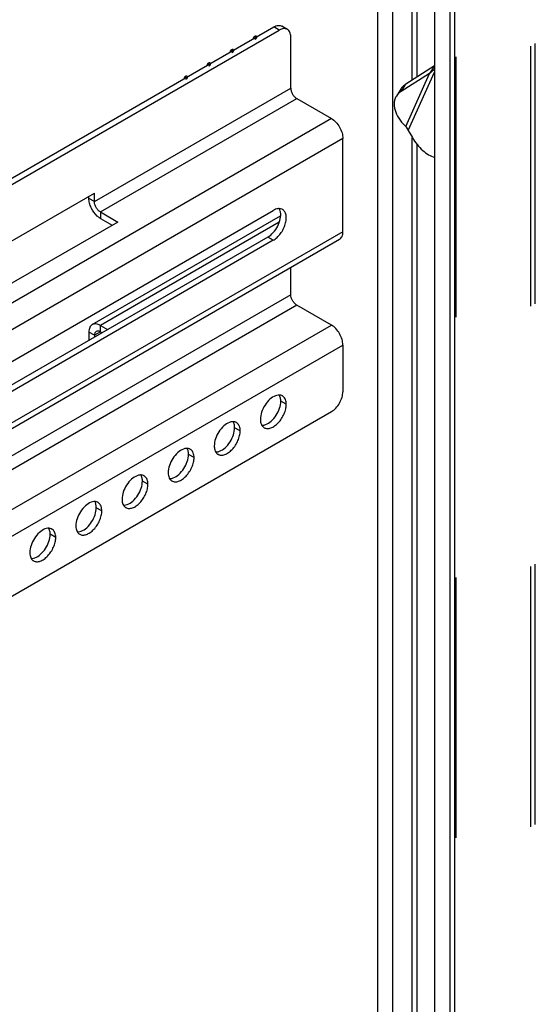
# Model space of a CAD drawing. Header units: inches. Extents: x 6 to 353, y 6 to 228.
# Tile 258 of 372: x 328.8 to 332.75, y 178.15 to 185.7. Entities that reach past the tile are written whole.
import ezdxf

# ---------------------------------------------------------------- set-up
doc = ezdxf.new("R2010")
doc.units = ezdxf.units.IN
doc.header["$LTSCALE"] = 19.946667
doc.header["$MEASUREMENT"] = 0
doc.linetypes.add('HIDDEN', pattern=[0.2, 0.1, -0.1])
doc.layers.get('0').update_dxf_attribs({"linetype": 'CONTINUOUS'})
doc.layers.add('03_ALL_AXES', color=7, linetype='CONTINUOUS')
doc.layers.add('DEFAULT_2', color=7, linetype='HIDDEN')

msp = doc.modelspace()

# ---------------------------------------------------------------- linework, layer by layer
at = {"color": 7, "linetype": 'Continuous'}
for p, q in [((331.5448, 162.6756), (331.5448, 194.0375)), ((331.6608, 162.9861), (331.6608, 193.9705)), ((331.8083, 185.2382), (331.8083, 193.8854)), ((331.8461, 185.2621), (331.8461, 193.8636)), ((331.9798, 193.7864), (331.9798, 144.136)), ((332.0983, 143.5273), (332.0983, 193.6067)), ((332.1361, 143.4747), (332.1361, 193.5875)), ((319.4689, 179.1331), (330.7465, 185.6442)), ((330.7889, 185.6197), (330.7465, 185.6442)), ((330.8514, 185.6259), (330.809, 185.6504)), ((319.4689, 179.0841), (330.7889, 185.6197)), ((330.8773, 185.1751), (330.8773, 185.5687)), ((331.978, 185.3453), (331.7586, 185.2069)), ((331.978, 185.3453), (331.9417, 185.2876)), ((331.9417, 185.2876), (331.7224, 185.1492)), ((331.7586, 184.8827), (331.9417, 185.2876)), ((331.7778, 184.852), (331.9798, 185.2985)), ((331.9736, 185.3163), (331.9417, 185.2876)), ((329.3719, 184.306), (330.8773, 185.1751)), ((331.723, 185.1718), (331.6868, 185.1141)), ((331.7224, 185.1492), (331.7586, 185.2069)), ((329.4179, 184.2264), (330.9233, 185.0955)), ((330.9233, 185.0955), (331.1885, 184.9424)), ((331.1885, 184.9424), (319.4689, 178.1762)), ((331.7522, 184.8888), (331.7586, 184.8827)), ((331.7778, 184.852), (331.8098, 184.7965)), ((331.8083, 160.1065), (331.8083, 184.7965)), ((331.2768, 184.7893), (319.4689, 177.9721)), ((331.2768, 184.0749), (331.2768, 184.7893)), ((331.8461, 160.0538), (331.8461, 184.7443)), ((328.488, 183.861), (329.3719, 184.3713)), ((329.3295, 184.3305), (329.3295, 184.3468)), ((329.3719, 184.306), (329.3719, 184.3713)), ((329.3719, 184.306), (329.3295, 184.3305)), ((328.4562, 182.9184), (330.7433, 184.2388)), ((329.3554, 183.363), (330.7987, 184.1963)), ((329.4179, 184.2264), (329.4179, 184.1774)), ((329.4179, 184.2264), (329.551, 184.1495)), ((329.551, 184.1495), (328.6671, 183.6392)), ((329.4179, 184.1774), (329.5085, 184.125)), ((330.7889, 184.1484), (329.4179, 183.3568)), ((331.2768, 184.0749), (319.4689, 177.2576)), ((319.4689, 177.2154), (331.251, 184.0177)), ((330.7009, 184.0339), (328.4138, 182.7134)), ((330.7433, 184.0094), (328.4562, 182.6889)), ((330.8773, 183.5927), (330.8773, 183.802)), ((330.8773, 183.5927), (319.4689, 177.0061)), ((330.9233, 183.5131), (319.4689, 176.9)), ((331.1885, 183.36), (330.9233, 183.5131)), ((319.4689, 176.5938), (331.1885, 183.36)), ((329.3295, 183.3058), (329.3295, 183.2421)), ((329.3719, 183.2813), (329.3295, 183.3058)), ((329.4179, 183.3078), (329.3719, 183.2813)), ((329.4179, 183.3078), (329.4179, 183.3568)), ((329.4179, 183.3568), (329.473, 183.325)), ((329.4179, 183.3078), (329.4306, 183.3005)), ((329.3719, 183.2813), (329.3719, 183.2666)), ((319.4689, 176.3897), (331.2768, 183.207)), ((331.2768, 183.207), (331.2768, 182.8493)), ((319.4689, 175.93), (331.1885, 182.6962))]:
    msp.add_line(p, q, dxfattribs=at)
msp.add_arc((331.651, 184.7941), 0.1394, 24.54389, 39.49393, dxfattribs=at)
for points, knots in [([(330.7465, 185.6442), (330.752, 185.6474), (330.7629, 185.6526), (330.7797, 185.6566), (330.7954, 185.6562), (330.8049, 185.6528), (330.809, 185.6504)], [0, 0, 0, 0, 0.289798, 0.549047, 0.782227, 1, 1, 1, 1]), ([(330.8514, 185.6259), (330.8473, 185.6283), (330.8378, 185.6317), (330.8221, 185.6321), (330.8053, 185.6281), (330.7944, 185.6229), (330.7889, 185.6197)], [0, 0, 0, 0, 0.217773, 0.450953, 0.710202, 1, 1, 1, 1]), ([(330.8773, 185.5687), (330.8773, 185.575), (330.8764, 185.5871), (330.8715, 185.6036), (330.8633, 185.617), (330.8556, 185.6235), (330.8514, 185.6259)], [0, 0, 0, 0, 0.2898, 0.549049, 0.782228, 1, 1, 1, 1]), ([(330.5917, 185.5548), (330.5917, 185.5552), (330.5917, 185.5559), (330.5918, 185.5568), (330.5918, 185.5575), (330.592, 185.5582), (330.5922, 185.5589), (330.5924, 185.5596), (330.5925, 185.5603), (330.5928, 185.561), (330.593, 185.5617), (330.5933, 185.5624), (330.5935, 185.5631), (330.5939, 185.5638), (330.5943, 185.5645), (330.5946, 185.5652), (330.5949, 185.566), (330.5954, 185.5666), (330.5958, 185.5673), (330.5963, 185.5679), (330.5967, 185.5686), (330.5972, 185.5691), (330.5976, 185.5697), (330.5981, 185.5703), (330.5986, 185.5709), (330.5992, 185.5714), (330.5997, 185.5719), (330.6002, 185.5724), (330.6007, 185.5729), (330.6013, 185.5732), (330.602, 185.5738), (330.6026, 185.5741), (330.603, 185.5744)], [0, 0, 0, 0, 0.0625, 0.09375, 0.125, 0.15625, 0.1875, 0.21875, 0.25, 0.28125, 0.3125, 0.34375, 0.375, 0.40625, 0.4375, 0.46875, 0.5, 0.53125, 0.5625, 0.59375, 0.625, 0.65625, 0.6875, 0.71875, 0.75, 0.78125, 0.8125, 0.84375, 0.875, 0.90625, 0.9375, 1, 1, 1, 1]), ([(330.603, 185.5744), (330.6033, 185.5746), (330.6039, 185.5748), (330.6046, 185.5752), (330.6052, 185.5755), (330.6057, 185.5755), (330.6062, 185.5757), (330.6067, 185.5758), (330.607, 185.5758), (330.6073, 185.5759), (330.6075, 185.5759), (330.6078, 185.5759), (330.6083, 185.5759), (330.6087, 185.5759), (330.609, 185.5758), (330.6092, 185.5759), (330.6094, 185.5757), (330.6097, 185.5756), (330.6101, 185.5755), (330.6105, 185.5754), (330.6107, 185.5753), (330.611, 185.5752), (330.6111, 185.575), (330.6114, 185.5749), (330.6117, 185.5746), (330.612, 185.5744), (330.6122, 185.5742), (330.6124, 185.574), (330.6125, 185.5738), (330.6127, 185.5736), (330.6129, 185.5732), (330.6131, 185.5729), (330.6133, 185.5726), (330.6134, 185.5724), (330.6135, 185.5721), (330.6136, 185.5718), (330.6137, 185.5714), (330.6139, 185.5709), (330.614, 185.5706), (330.6141, 185.5703), (330.6141, 185.57), (330.6141, 185.5696), (330.6142, 185.5689), (330.6142, 185.5683), (330.6143, 185.5679)], [0, 0, 0, 0, 0.0625, 0.09375, 0.125, 0.15625, 0.1875, 0.21875, 0.234375, 0.25, 0.265625, 0.28125, 0.3125, 0.34375, 0.359375, 0.375, 0.390625, 0.40625, 0.4375, 0.46875, 0.484375, 0.5, 0.515625, 0.53125, 0.5625, 0.59375, 0.609375, 0.625, 0.640625, 0.65625, 0.6875, 0.71875, 0.734375, 0.75, 0.765625, 0.78125, 0.8125, 0.84375, 0.859375, 0.875, 0.890625, 0.90625, 0.9375, 1, 1, 1, 1]), ([(330.6143, 185.5679), (330.6142, 185.5674), (330.6142, 185.5668), (330.6141, 185.5659), (330.6141, 185.5652), (330.6139, 185.5645), (330.6138, 185.5638), (330.6136, 185.5631), (330.6135, 185.5624), (330.6132, 185.5617), (330.6129, 185.561), (330.6126, 185.5603), (330.6124, 185.5595), (330.612, 185.5588), (330.6117, 185.5581), (330.6113, 185.5574), (330.611, 185.5567), (330.6105, 185.5561), (330.6101, 185.5554), (330.6097, 185.5548), (330.6093, 185.5541), (330.6088, 185.5535), (330.6083, 185.5529), (330.6078, 185.5524), (330.6073, 185.5518), (330.6068, 185.5513), (330.6063, 185.5508), (330.6057, 185.5503), (330.6052, 185.5498), (330.6046, 185.5494), (330.6039, 185.5489), (330.6033, 185.5485), (330.603, 185.5483)], [0, 0, 0, 0, 0.0625, 0.09375, 0.125, 0.15625, 0.1875, 0.21875, 0.25, 0.28125, 0.3125, 0.34375, 0.375, 0.40625, 0.4375, 0.46875, 0.5, 0.53125, 0.5625, 0.59375, 0.625, 0.65625, 0.6875, 0.71875, 0.75, 0.78125, 0.8125, 0.84375, 0.875, 0.90625, 0.9375, 1, 1, 1, 1]), ([(330.4262, 185.4723), (330.4266, 185.4725), (330.4271, 185.4728), (330.4278, 185.4731), (330.4284, 185.4734), (330.4289, 185.4735), (330.4294, 185.4736), (330.4299, 185.4737), (330.4302, 185.4738), (330.4305, 185.4739), (330.4307, 185.4738), (330.4311, 185.4738), (330.4315, 185.4738), (330.4319, 185.4738), (330.4322, 185.4738), (330.4325, 185.4738), (330.4327, 185.4737), (330.433, 185.4736), (330.4333, 185.4734), (330.4337, 185.4733), (330.434, 185.4732), (330.4342, 185.4732), (330.4344, 185.473), (330.4346, 185.4728), (330.4349, 185.4725), (330.4352, 185.4723), (330.4354, 185.4721), (330.4356, 185.472), (330.4357, 185.4718), (330.4359, 185.4715), (330.4361, 185.4711), (330.4363, 185.4708), (330.4365, 185.4705), (330.4367, 185.4703), (330.4367, 185.4701), (330.4368, 185.4697), (330.437, 185.4693), (330.4371, 185.4689), (330.4372, 185.4685), (330.4373, 185.4683), (330.4373, 185.468), (330.4374, 185.4675), (330.4374, 185.4668), (330.4375, 185.4662), (330.4375, 185.4658)], [0, 0, 0, 0, 0.0625, 0.09375, 0.125, 0.15625, 0.1875, 0.21875, 0.234375, 0.25, 0.265625, 0.28125, 0.3125, 0.34375, 0.359375, 0.375, 0.390625, 0.40625, 0.4375, 0.46875, 0.484375, 0.5, 0.515625, 0.53125, 0.5625, 0.59375, 0.609375, 0.625, 0.640625, 0.65625, 0.6875, 0.71875, 0.734375, 0.75, 0.765625, 0.78125, 0.8125, 0.84375, 0.859375, 0.875, 0.890625, 0.90625, 0.9375, 1, 1, 1, 1]), ([(330.4149, 185.4527), (330.4149, 185.4532), (330.415, 185.4539), (330.415, 185.4547), (330.4151, 185.4554), (330.4153, 185.4561), (330.4154, 185.4568), (330.4156, 185.4575), (330.4157, 185.4582), (330.416, 185.4589), (330.4162, 185.4596), (330.4165, 185.4604), (330.4167, 185.4611), (330.4171, 185.4618), (330.4175, 185.4625), (330.4178, 185.4632), (330.4182, 185.4639), (330.4186, 185.4645), (330.419, 185.4652), (330.4195, 185.4658), (330.4199, 185.4665), (330.4204, 185.4671), (330.4209, 185.4677), (330.4214, 185.4682), (330.4218, 185.4689), (330.4224, 185.4693), (330.4229, 185.4698), (330.4234, 185.4703), (330.4239, 185.4708), (330.4245, 185.4712), (330.4253, 185.4717), (330.4258, 185.4721), (330.4262, 185.4723)], [0, 0, 0, 0, 0.0625, 0.09375, 0.125, 0.15625, 0.1875, 0.21875, 0.25, 0.28125, 0.3125, 0.34375, 0.375, 0.40625, 0.4375, 0.46875, 0.5, 0.53125, 0.5625, 0.59375, 0.625, 0.65625, 0.6875, 0.71875, 0.75, 0.78125, 0.8125, 0.84375, 0.875, 0.90625, 0.9375, 1, 1, 1, 1]), ([(330.4375, 185.4658), (330.4375, 185.4654), (330.4374, 185.4647), (330.4373, 185.4638), (330.4373, 185.4632), (330.4371, 185.4624), (330.437, 185.4617), (330.4368, 185.461), (330.4367, 185.4603), (330.4364, 185.4596), (330.4361, 185.4589), (330.4359, 185.4582), (330.4356, 185.4575), (330.4353, 185.4568), (330.4349, 185.4561), (330.4345, 185.4554), (330.4342, 185.4546), (330.4338, 185.454), (330.4333, 185.4534), (330.4329, 185.4527), (330.4325, 185.452), (330.432, 185.4515), (330.4315, 185.4509), (330.431, 185.4503), (330.4306, 185.4497), (330.43, 185.4492), (330.4295, 185.4487), (330.429, 185.4483), (330.4284, 185.4477), (330.4279, 185.4474), (330.4271, 185.4469), (330.4266, 185.4465), (330.4262, 185.4462)], [0, 0, 0, 0, 0.0625, 0.09375, 0.125, 0.15625, 0.1875, 0.21875, 0.25, 0.28125, 0.3125, 0.34375, 0.375, 0.40625, 0.4375, 0.46875, 0.5, 0.53125, 0.5625, 0.59375, 0.625, 0.65625, 0.6875, 0.71875, 0.75, 0.78125, 0.8125, 0.84375, 0.875, 0.90625, 0.9375, 1, 1, 1, 1]), ([(330.2381, 185.3507), (330.2381, 185.3511), (330.2382, 185.3518), (330.2383, 185.3527), (330.2383, 185.3533), (330.2385, 185.354), (330.2386, 185.3547), (330.2388, 185.3555), (330.2389, 185.3562), (330.2392, 185.3569), (330.2395, 185.3576), (330.2397, 185.3583), (330.24, 185.359), (330.2404, 185.3597), (330.2407, 185.3604), (330.2411, 185.3611), (330.2414, 185.3619), (330.2418, 185.3625), (330.2423, 185.3631), (330.2427, 185.3638), (330.2431, 185.3645), (330.2436, 185.365), (330.2441, 185.3656), (330.2446, 185.3662), (330.2451, 185.3668), (330.2456, 185.3672), (330.2461, 185.3678), (330.2467, 185.3682), (330.2472, 185.3688), (330.2477, 185.3691), (330.2485, 185.3696), (330.249, 185.37), (330.2494, 185.3703)], [0, 0, 0, 0, 0.0625, 0.09375, 0.125, 0.15625, 0.1875, 0.21875, 0.25, 0.28125, 0.3125, 0.34375, 0.375, 0.40625, 0.4375, 0.46875, 0.5, 0.53125, 0.5625, 0.59375, 0.625, 0.65625, 0.6875, 0.71875, 0.75, 0.78125, 0.8125, 0.84375, 0.875, 0.90625, 0.9375, 1, 1, 1, 1]), ([(330.2494, 185.3703), (330.2498, 185.3704), (330.2503, 185.3707), (330.2511, 185.371), (330.2516, 185.3713), (330.2521, 185.3714), (330.2527, 185.3715), (330.2531, 185.3716), (330.2535, 185.3717), (330.2537, 185.3718), (330.254, 185.3718), (330.2543, 185.3718), (330.2547, 185.3717), (330.2551, 185.3717), (330.2554, 185.3717), (330.2557, 185.3717), (330.2559, 185.3716), (330.2562, 185.3715), (330.2565, 185.3714), (330.2569, 185.3713), (330.2572, 185.3711), (330.2574, 185.3711), (330.2576, 185.3709), (330.2578, 185.3707), (330.2581, 185.3705), (330.2584, 185.3703), (330.2586, 185.3701), (330.2588, 185.3699), (330.2589, 185.3697), (330.2591, 185.3694), (330.2593, 185.3691), (330.2596, 185.3687), (330.2597, 185.3685), (330.2599, 185.3683), (330.2599, 185.368), (330.2601, 185.3677), (330.2602, 185.3672), (330.2603, 185.3668), (330.2604, 185.3665), (330.2605, 185.3662), (330.2605, 185.3659), (330.2606, 185.3655), (330.2606, 185.3648), (330.2607, 185.3642), (330.2607, 185.3637)], [0, 0, 0, 0, 0.0625, 0.09375, 0.125, 0.15625, 0.1875, 0.21875, 0.234375, 0.25, 0.265625, 0.28125, 0.3125, 0.34375, 0.359375, 0.375, 0.390625, 0.40625, 0.4375, 0.46875, 0.484375, 0.5, 0.515625, 0.53125, 0.5625, 0.59375, 0.609375, 0.625, 0.640625, 0.65625, 0.6875, 0.71875, 0.734375, 0.75, 0.765625, 0.78125, 0.8125, 0.84375, 0.859375, 0.875, 0.890625, 0.90625, 0.9375, 1, 1, 1, 1]), ([(330.2607, 185.3637), (330.2607, 185.3633), (330.2606, 185.3626), (330.2606, 185.3617), (330.2605, 185.3611), (330.2603, 185.3604), (330.2602, 185.3597), (330.26, 185.359), (330.2599, 185.3583), (330.2596, 185.3576), (330.2594, 185.3569), (330.2591, 185.3561), (330.2589, 185.3554), (330.2585, 185.3547), (330.2581, 185.354), (330.2578, 185.3533), (330.2574, 185.3526), (330.257, 185.3519), (330.2566, 185.3513), (330.2561, 185.3506), (330.2557, 185.35), (330.2552, 185.3494), (330.2547, 185.3488), (330.2542, 185.3483), (330.2538, 185.3476), (330.2532, 185.3472), (330.2527, 185.3467), (330.2522, 185.3462), (330.2517, 185.3457), (330.2511, 185.3453), (330.2503, 185.3448), (330.2498, 185.3444), (330.2494, 185.3442)], [0, 0, 0, 0, 0.0625, 0.09375, 0.125, 0.15625, 0.1875, 0.21875, 0.25, 0.28125, 0.3125, 0.34375, 0.375, 0.40625, 0.4375, 0.46875, 0.5, 0.53125, 0.5625, 0.59375, 0.625, 0.65625, 0.6875, 0.71875, 0.75, 0.78125, 0.8125, 0.84375, 0.875, 0.90625, 0.9375, 1, 1, 1, 1]), ([(330.0613, 185.2486), (330.0614, 185.2491), (330.0614, 185.2497), (330.0615, 185.2506), (330.0615, 185.2513), (330.0617, 185.252), (330.0619, 185.2527), (330.062, 185.2534), (330.0622, 185.2541), (330.0624, 185.2548), (330.0627, 185.2555), (330.063, 185.2562), (330.0632, 185.2569), (330.0636, 185.2576), (330.0639, 185.2584), (330.0643, 185.2591), (330.0646, 185.2598), (330.0651, 185.2604), (330.0655, 185.2611), (330.0659, 185.2617), (330.0663, 185.2624), (330.0668, 185.263), (330.0673, 185.2635), (330.0678, 185.2641), (330.0683, 185.2647), (330.0688, 185.2652), (330.0693, 185.2657), (330.0699, 185.2662), (330.0704, 185.2667), (330.071, 185.267), (330.0717, 185.2676), (330.0723, 185.268), (330.0726, 185.2682)], [0, 0, 0, 0, 0.0625, 0.09375, 0.125, 0.15625, 0.1875, 0.21875, 0.25, 0.28125, 0.3125, 0.34375, 0.375, 0.40625, 0.4375, 0.46875, 0.5, 0.53125, 0.5625, 0.59375, 0.625, 0.65625, 0.6875, 0.71875, 0.75, 0.78125, 0.8125, 0.84375, 0.875, 0.90625, 0.9375, 1, 1, 1, 1]), ([(330.0726, 185.2682), (330.073, 185.2684), (330.0736, 185.2686), (330.0743, 185.269), (330.0748, 185.2693), (330.0754, 185.2693), (330.0759, 185.2695), (330.0763, 185.2696), (330.0767, 185.2697), (330.077, 185.2697), (330.0772, 185.2697), (330.0775, 185.2697), (330.0779, 185.2697), (330.0783, 185.2697), (330.0787, 185.2697), (330.0789, 185.2697), (330.0791, 185.2696), (330.0794, 185.2695), (330.0798, 185.2693), (330.0801, 185.2692), (330.0804, 185.2691), (330.0807, 185.269), (330.0808, 185.2689), (330.0811, 185.2687), (330.0813, 185.2684), (330.0816, 185.2682), (330.0819, 185.268), (330.0821, 185.2679), (330.0822, 185.2676), (330.0823, 185.2674), (330.0826, 185.267), (330.0828, 185.2667), (330.083, 185.2664), (330.0831, 185.2662), (330.0832, 185.2659), (330.0833, 185.2656), (330.0834, 185.2652), (330.0835, 185.2647), (330.0836, 185.2644), (330.0837, 185.2642), (330.0838, 185.2638), (330.0838, 185.2634), (330.0839, 185.2627), (330.0839, 185.2621), (330.084, 185.2617)], [0, 0, 0, 0, 0.0625, 0.09375, 0.125, 0.15625, 0.1875, 0.21875, 0.234375, 0.25, 0.265625, 0.28125, 0.3125, 0.34375, 0.359375, 0.375, 0.390625, 0.40625, 0.4375, 0.46875, 0.484375, 0.5, 0.515625, 0.53125, 0.5625, 0.59375, 0.609375, 0.625, 0.640625, 0.65625, 0.6875, 0.71875, 0.734375, 0.75, 0.765625, 0.78125, 0.8125, 0.84375, 0.859375, 0.875, 0.890625, 0.90625, 0.9375, 1, 1, 1, 1]), ([(330.084, 185.2617), (330.0839, 185.2612), (330.0839, 185.2606), (330.0838, 185.2597), (330.0838, 185.259), (330.0836, 185.2583), (330.0834, 185.2576), (330.0833, 185.2569), (330.0831, 185.2562), (330.0828, 185.2555), (330.0826, 185.2548), (330.0823, 185.2541), (330.0821, 185.2534), (330.0817, 185.2527), (330.0814, 185.2519), (330.081, 185.2512), (330.0807, 185.2505), (330.0802, 185.2499), (330.0798, 185.2492), (330.0794, 185.2486), (330.079, 185.2479), (330.0784, 185.2474), (330.078, 185.2468), (330.0775, 185.2462), (330.077, 185.2456), (330.0765, 185.2451), (330.0759, 185.2446), (330.0754, 185.2441), (330.0749, 185.2436), (330.0743, 185.2433), (330.0736, 185.2427), (330.073, 185.2423), (330.0726, 185.2421)], [0, 0, 0, 0, 0.0625, 0.09375, 0.125, 0.15625, 0.1875, 0.21875, 0.25, 0.28125, 0.3125, 0.34375, 0.375, 0.40625, 0.4375, 0.46875, 0.5, 0.53125, 0.5625, 0.59375, 0.625, 0.65625, 0.6875, 0.71875, 0.75, 0.78125, 0.8125, 0.84375, 0.875, 0.90625, 0.9375, 1, 1, 1, 1]), ([(330.8773, 185.1751), (330.8773, 185.1676), (330.8802, 185.1517), (330.89, 185.1294), (330.9044, 185.1097), (330.9168, 185.0993), (330.9233, 185.0955)], [0, 0, 0, 0, 0.237224, 0.500001, 0.762778, 1, 1, 1, 1]), ([(331.7586, 185.2069), (331.7514, 185.2024), (331.7381, 185.192), (331.7275, 185.1788), (331.723, 185.1718)], [0, 0, 0, 0, 0.507265, 1, 1, 1, 1]), ([(331.6868, 185.1141), (331.6821, 185.1067), (331.6746, 185.0906), (331.6692, 185.064), (331.6696, 185.0353), (331.6781, 184.9942), (331.7036, 184.9421), (331.7343, 184.9059), (331.7522, 184.8888)], [0, 0, 0, 0, 0.102801, 0.208925, 0.321084, 0.441043, 0.705741, 1, 1, 1, 1]), ([(331.7224, 185.1492), (331.7151, 185.1447), (331.7018, 185.1343), (331.6912, 185.1211), (331.6868, 185.1141)], [0, 0, 0, 0, 0.507265, 1, 1, 1, 1]), ([(331.1885, 184.9424), (331.201, 184.9352), (331.2248, 184.9152), (331.2525, 184.8773), (331.2714, 184.8344), (331.2768, 184.8038), (331.2768, 184.7893)], [0, 0, 0, 0, 0.237247, 0.499999, 0.762752, 1, 1, 1, 1]), ([(331.8098, 184.7965), (331.8206, 184.7779), (331.8444, 184.7429), (331.8862, 184.6982), (331.9312, 184.6644), (331.9639, 184.6497), (331.9798, 184.6453)], [0, 0, 0, 0, 0.278005, 0.543685, 0.786558, 1, 1, 1, 1]), ([(329.3941, 184.1948), (329.3746, 184.2124), (329.351, 184.2455), (329.3331, 184.2937), (329.3295, 184.3186), (329.3295, 184.3305)], [0, 0, 0, 0, 0.513232, 0.76865, 1, 1, 1, 1]), ([(329.4179, 184.2264), (329.4113, 184.2301), (329.399, 184.2405), (329.3846, 184.2602), (329.3747, 184.2826), (329.3719, 184.2984), (329.3719, 184.306)], [0, 0, 0, 0, 0.237222, 0.499999, 0.762776, 1, 1, 1, 1]), ([(329.4179, 184.1774), (329.4158, 184.1786), (329.4075, 184.1837), (329.3997, 184.1898), (329.3941, 184.1948)], [0, 0, 0, 0, 0.238551, 1, 1, 1, 1]), ([(331.251, 184.0177), (331.2551, 184.0201), (331.2628, 184.0265), (331.271, 184.04), (331.2759, 184.0565), (331.2768, 184.0686), (331.2768, 184.0749)], [0, 0, 0, 0, 0.217755, 0.450891, 0.710462, 1, 1, 1, 1]), ([(330.9233, 183.5131), (330.9168, 183.5169), (330.9044, 183.5273), (330.89, 183.547), (330.8802, 183.5693), (330.8773, 183.5852), (330.8773, 183.5927)], [0, 0, 0, 0, 0.237222, 0.499999, 0.762776, 1, 1, 1, 1]), ([(329.3554, 183.363), (329.3512, 183.3606), (329.3435, 183.3541), (329.3353, 183.3407), (329.3304, 183.3241), (329.3295, 183.3121), (329.3295, 183.3058)], [0, 0, 0, 0, 0.217755, 0.450891, 0.710462, 1, 1, 1, 1]), ([(329.4179, 183.3568), (329.4124, 183.36), (329.4015, 183.3651), (329.3847, 183.3692), (329.369, 183.3688), (329.3595, 183.3654), (329.3554, 183.363)], [0, 0, 0, 0, 0.289537, 0.549107, 0.782244, 1, 1, 1, 1]), ([(331.2768, 183.207), (331.2768, 183.2214), (331.2714, 183.252), (331.2525, 183.2949), (331.2248, 183.3328), (331.201, 183.3528), (331.1885, 183.36)], [0, 0, 0, 0, 0.237248, 0.500001, 0.762753, 1, 1, 1, 1]), ([(329.3854, 183.311), (329.381, 183.3085), (329.3734, 183.299), (329.3719, 183.2875), (329.3719, 183.2813)], [0, 0, 0, 0, 0.449242, 1, 1, 1, 1]), ([(329.4179, 183.3078), (329.4125, 183.3109), (329.4017, 183.3154), (329.3897, 183.3136), (329.3854, 183.311)], [0, 0, 0, 0, 0.550756, 1, 1, 1, 1]), ([(331.1885, 182.6962), (331.201, 182.7035), (331.2247, 182.7235), (331.2525, 182.7613), (331.2714, 182.8043), (331.2768, 182.8348), (331.2768, 182.8493)], [0, 0, 0, 0, 0.237217, 0.499998, 0.76278, 1, 1, 1, 1])]:
    msp.add_open_spline(points, degree=3, knots=knots, dxfattribs=at)
at = {"layer": '03_ALL_AXES', "color": 7, "linetype": 'Continuous'}
for p, q in [((330.7433, 184.0094), (330.7009, 184.0339)), ((330.843, 182.7524), (330.8006, 182.7769)), ((330.4895, 182.5483), (330.4471, 182.5727)), ((330.1359, 182.3441), (330.0935, 182.3686)), ((329.7824, 182.14), (329.74, 182.1645)), ((329.4288, 181.9359), (329.3864, 181.9604)), ((329.0753, 181.7318), (329.0328, 181.7563))]:
    msp.add_line(p, q, dxfattribs=at)
for centre, radius, start, end in [((330.7882, 182.7647), 0.0585, 84.93166, 89.90132), ((330.7904, 182.7758), 0.0471, 51.40328, 60.02865), ((330.4346, 182.5606), 0.0585, 84.93166, 89.90132), ((330.4368, 182.5717), 0.0471, 51.40328, 60.02865), ((330.697, 182.6142), 0.0471, 231.40328, 240.02865), ((330.0811, 182.3565), 0.0585, 84.93166, 89.90132), ((330.0833, 182.3676), 0.0471, 51.40328, 60.02865), ((330.3434, 182.4101), 0.0471, 231.40328, 240.02865), ((329.7275, 182.1524), 0.0585, 84.93166, 89.90132), ((329.7297, 182.1635), 0.0471, 51.40328, 60.02865), ((329.9899, 182.2059), 0.0471, 231.40328, 240.02865), ((329.374, 181.9483), 0.0585, 84.93166, 89.90132), ((329.3762, 181.9594), 0.0471, 51.40328, 60.02865), ((329.6363, 182.0018), 0.0471, 231.40328, 240.02865), ((329.0204, 181.7441), 0.0585, 84.93166, 89.90132), ((329.0226, 181.7552), 0.0471, 51.40328, 60.02865), ((329.2828, 181.7977), 0.0471, 231.40328, 240.02865), ((328.9292, 181.5936), 0.0471, 231.40328, 240.02865)]:
    msp.add_arc(centre, radius, start, end, dxfattribs=at)
for points, knots in [([(330.7009, 184.0339), (330.7167, 184.043), (330.7461, 184.0687), (330.7789, 184.1173), (330.7988, 184.1709), (330.8015, 184.2083), (330.7987, 184.225)], [0, 0, 0, 0, 0.243144, 0.512089, 0.774348, 1, 1, 1, 1]), ([(330.7896, 184.2523), (330.7859, 184.2524), (330.7697, 184.2514), (330.7542, 184.2451), (330.7433, 184.2388)], [0, 0, 0, 0, 0.226104, 1, 1, 1, 1]), ([(330.7433, 184.0094), (330.7537, 184.0154), (330.7739, 184.0309), (330.7998, 184.0603), (330.821, 184.0949), (330.836, 184.1319), (330.8434, 184.1683), (330.8426, 184.2013), (330.8333, 184.2287), (330.8206, 184.2417), (330.8136, 184.2458)], [0, 0, 0, 0, 0.128787, 0.270587, 0.417872, 0.562378, 0.696192, 0.81359, 0.913064, 1, 1, 1, 1]), ([(330.8136, 184.2458), (330.8118, 184.2468), (330.8043, 184.2505), (330.7959, 184.2521), (330.7896, 184.2523)], [0, 0, 0, 0, 0.24434, 1, 1, 1, 1]), ([(330.7987, 184.225), (330.7983, 184.2274), (330.7965, 184.2366), (330.7931, 184.2454), (330.7897, 184.2513)], [0, 0, 0, 0, 0.266278, 1, 1, 1, 1]), ([(330.7609, 182.818), (330.7451, 182.812), (330.714, 182.791), (330.6776, 182.7469), (330.6519, 182.6943), (330.6443, 182.6559), (330.6443, 182.6377)], [0, 0, 0, 0, 0.22565, 0.487907, 0.756853, 1, 1, 1, 1]), ([(330.684, 182.5966), (330.6998, 182.6025), (330.7309, 182.6236), (330.7674, 182.6676), (330.793, 182.7203), (330.8006, 182.7586), (330.8006, 182.7769)], [0, 0, 0, 0, 0.22565, 0.487907, 0.756853, 1, 1, 1, 1]), ([(330.7883, 182.8233), (330.7861, 182.8233), (330.7768, 182.8228), (330.7676, 182.8204), (330.7609, 182.818)], [0, 0, 0, 0, 0.235436, 1, 1, 1, 1]), ([(330.7946, 182.8126), (330.7942, 182.8136), (330.7927, 182.8174), (330.7908, 182.8211), (330.7892, 182.8237)], [0, 0, 0, 0, 0.257173, 1, 1, 1, 1]), ([(330.8139, 182.8167), (330.8124, 182.8176), (330.8059, 182.8208), (330.7988, 182.8226), (330.7934, 182.823)], [0, 0, 0, 0, 0.245653, 1, 1, 1, 1]), ([(330.8006, 182.7769), (330.8006, 182.7801), (330.8002, 182.7922), (330.7978, 182.8044), (330.7946, 182.8126)], [0, 0, 0, 0, 0.268124, 1, 1, 1, 1]), ([(330.843, 182.7524), (330.843, 182.7645), (330.8403, 182.7869), (330.8276, 182.8065), (330.8198, 182.8127)], [0, 0, 0, 0, 0.547342, 1, 1, 1, 1]), ([(330.6734, 182.5733), (330.6805, 182.5693), (330.6981, 182.5647), (330.7265, 182.5704), (330.7555, 182.5863), (330.7833, 182.6109), (330.8078, 182.6423), (330.8271, 182.678), (330.8397, 182.7151), (330.843, 182.7404), (330.843, 182.7524)], [0, 0, 0, 0, 0.086936, 0.18641, 0.303807, 0.437621, 0.582126, 0.729411, 0.871212, 1, 1, 1, 1]), ([(330.4074, 182.6138), (330.3915, 182.6079), (330.3605, 182.5868), (330.324, 182.5428), (330.2984, 182.4901), (330.2908, 182.4518), (330.2908, 182.4335)], [0, 0, 0, 0, 0.22565, 0.487907, 0.756853, 1, 1, 1, 1]), ([(330.4347, 182.6192), (330.4325, 182.6192), (330.4232, 182.6187), (330.4141, 182.6163), (330.4074, 182.6138)], [0, 0, 0, 0, 0.235436, 1, 1, 1, 1]), ([(330.4411, 182.6085), (330.4407, 182.6095), (330.4391, 182.6133), (330.4372, 182.617), (330.4356, 182.6196)], [0, 0, 0, 0, 0.257173, 1, 1, 1, 1]), ([(330.4604, 182.6126), (330.4588, 182.6135), (330.4524, 182.6167), (330.4452, 182.6184), (330.4398, 182.6189)], [0, 0, 0, 0, 0.245653, 1, 1, 1, 1]), ([(330.4471, 182.5727), (330.4471, 182.576), (330.4466, 182.5881), (330.4443, 182.6002), (330.4411, 182.6085)], [0, 0, 0, 0, 0.268124, 1, 1, 1, 1]), ([(330.4895, 182.5483), (330.4895, 182.5603), (330.4867, 182.5828), (330.4741, 182.6023), (330.4662, 182.6086)], [0, 0, 0, 0, 0.547342, 1, 1, 1, 1]), ([(330.6443, 182.6377), (330.6443, 182.6332), (330.6452, 182.6171), (330.6496, 182.6008), (330.6558, 182.5908)], [0, 0, 0, 0, 0.276625, 1, 1, 1, 1]), ([(330.3199, 182.3692), (330.3269, 182.3652), (330.3445, 182.3606), (330.3729, 182.3663), (330.4019, 182.3822), (330.4297, 182.4068), (330.4543, 182.4382), (330.4736, 182.4739), (330.4861, 182.511), (330.4895, 182.5362), (330.4895, 182.5483)], [0, 0, 0, 0, 0.086936, 0.18641, 0.303807, 0.437621, 0.582126, 0.729411, 0.871212, 1, 1, 1, 1]), ([(330.3305, 182.3925), (330.3463, 182.3984), (330.3774, 182.4194), (330.4138, 182.4635), (330.4395, 182.5161), (330.4471, 182.5545), (330.4471, 182.5727)], [0, 0, 0, 0, 0.22565, 0.487907, 0.756853, 1, 1, 1, 1]), ([(330.6558, 182.5908), (330.6566, 182.5895), (330.6599, 182.5845), (330.6641, 182.5801), (330.6676, 182.5773)], [0, 0, 0, 0, 0.258072, 1, 1, 1, 1]), ([(330.6567, 182.5913), (330.6589, 182.5912), (330.6682, 182.5917), (330.6773, 182.5941), (330.684, 182.5966)], [0, 0, 0, 0, 0.235436, 1, 1, 1, 1]), ([(330.0538, 182.4097), (330.038, 182.4038), (330.0069, 182.3827), (329.9705, 182.3386), (329.9448, 182.286), (329.9372, 182.2476), (329.9372, 182.2294)], [0, 0, 0, 0, 0.22565, 0.487907, 0.756853, 1, 1, 1, 1]), ([(330.0812, 182.415), (330.079, 182.415), (330.0697, 182.4146), (330.0605, 182.4122), (330.0538, 182.4097)], [0, 0, 0, 0, 0.235436, 1, 1, 1, 1]), ([(330.0875, 182.4044), (330.0871, 182.4054), (330.0856, 182.4092), (330.0837, 182.4129), (330.0821, 182.4154)], [0, 0, 0, 0, 0.257173, 1, 1, 1, 1]), ([(330.1068, 182.4084), (330.1053, 182.4093), (330.0988, 182.4126), (330.0917, 182.4143), (330.0863, 182.4148)], [0, 0, 0, 0, 0.245653, 1, 1, 1, 1]), ([(330.0935, 182.3686), (330.0935, 182.3719), (330.093, 182.384), (330.0907, 182.3961), (330.0875, 182.4044)], [0, 0, 0, 0, 0.268124, 1, 1, 1, 1]), ([(330.1359, 182.3441), (330.1359, 182.3562), (330.1332, 182.3786), (330.1205, 182.3982), (330.1127, 182.4044)], [0, 0, 0, 0, 0.547342, 1, 1, 1, 1]), ([(330.2908, 182.4335), (330.2908, 182.4291), (330.2916, 182.413), (330.2961, 182.3967), (330.3022, 182.3867)], [0, 0, 0, 0, 0.276625, 1, 1, 1, 1]), ([(330.3022, 182.3867), (330.303, 182.3854), (330.3064, 182.3804), (330.3106, 182.376), (330.314, 182.3732)], [0, 0, 0, 0, 0.258072, 1, 1, 1, 1]), ([(330.3031, 182.3871), (330.3053, 182.3871), (330.3146, 182.3876), (330.3238, 182.39), (330.3305, 182.3925)], [0, 0, 0, 0, 0.235436, 1, 1, 1, 1]), ([(329.9663, 182.1651), (329.9734, 182.1611), (329.991, 182.1565), (330.0194, 182.1622), (330.0484, 182.178), (330.0762, 182.2027), (330.1007, 182.2341), (330.12, 182.2698), (330.1326, 182.3069), (330.1359, 182.3321), (330.1359, 182.3441)], [0, 0, 0, 0, 0.086936, 0.18641, 0.303807, 0.437621, 0.582126, 0.729411, 0.871212, 1, 1, 1, 1]), ([(329.9769, 182.1883), (329.9927, 182.1942), (330.0238, 182.2153), (330.0603, 182.2594), (330.0859, 182.312), (330.0935, 182.3504), (330.0935, 182.3686)], [0, 0, 0, 0, 0.22565, 0.487907, 0.756853, 1, 1, 1, 1]), ([(329.9372, 182.2294), (329.9372, 182.2249), (329.9381, 182.2088), (329.9425, 182.1925), (329.9487, 182.1826)], [0, 0, 0, 0, 0.276625, 1, 1, 1, 1]), ([(329.7003, 182.2056), (329.6844, 182.1997), (329.6534, 182.1786), (329.6169, 182.1345), (329.5913, 182.0819), (329.5837, 182.0435), (329.5837, 182.0253)], [0, 0, 0, 0, 0.22565, 0.487907, 0.756853, 1, 1, 1, 1]), ([(329.6234, 181.9842), (329.6392, 181.9901), (329.6703, 182.0112), (329.7067, 182.0553), (329.7324, 182.1079), (329.74, 182.1463), (329.74, 182.1645)], [0, 0, 0, 0, 0.22565, 0.487907, 0.756853, 1, 1, 1, 1]), ([(329.7276, 182.2109), (329.7254, 182.2109), (329.7161, 182.2104), (329.707, 182.2081), (329.7003, 182.2056)], [0, 0, 0, 0, 0.235436, 1, 1, 1, 1]), ([(329.734, 182.2003), (329.7336, 182.2013), (329.732, 182.2051), (329.7301, 182.2087), (329.7285, 182.2113)], [0, 0, 0, 0, 0.257173, 1, 1, 1, 1]), ([(329.7533, 182.2043), (329.7517, 182.2052), (329.7453, 182.2085), (329.7381, 182.2102), (329.7327, 182.2107)], [0, 0, 0, 0, 0.245653, 1, 1, 1, 1]), ([(329.74, 182.1645), (329.74, 182.1678), (329.7395, 182.1799), (329.7371, 182.192), (329.734, 182.2003)], [0, 0, 0, 0, 0.268124, 1, 1, 1, 1]), ([(329.7824, 182.14), (329.7824, 182.1521), (329.7796, 182.1745), (329.767, 182.1941), (329.7591, 182.2003)], [0, 0, 0, 0, 0.547342, 1, 1, 1, 1]), ([(329.9487, 182.1826), (329.9495, 182.1813), (329.9528, 182.1763), (329.957, 182.1719), (329.9605, 182.1691)], [0, 0, 0, 0, 0.258072, 1, 1, 1, 1]), ([(329.9496, 182.183), (329.9517, 182.183), (329.9611, 182.1835), (329.9702, 182.1858), (329.9769, 182.1883)], [0, 0, 0, 0, 0.235436, 1, 1, 1, 1]), ([(329.6128, 181.961), (329.6198, 181.9569), (329.6374, 181.9524), (329.6658, 181.9581), (329.6948, 181.9739), (329.7226, 181.9985), (329.7471, 182.03), (329.7665, 182.0657), (329.779, 182.1027), (329.7824, 182.128), (329.7824, 182.14)], [0, 0, 0, 0, 0.086936, 0.18641, 0.303807, 0.437621, 0.582126, 0.729411, 0.871212, 1, 1, 1, 1]), ([(329.3741, 182.0068), (329.3719, 182.0068), (329.3626, 182.0063), (329.3534, 182.004), (329.3467, 182.0015)], [0, 0, 0, 0, 0.235436, 1, 1, 1, 1]), ([(329.3804, 181.9962), (329.38, 181.9971), (329.3785, 182.0009), (329.3766, 182.0046), (329.375, 182.0072)], [0, 0, 0, 0, 0.257173, 1, 1, 1, 1]), ([(329.3997, 182.0002), (329.3982, 182.0011), (329.3917, 182.0043), (329.3846, 182.0061), (329.3791, 182.0066)], [0, 0, 0, 0, 0.245653, 1, 1, 1, 1]), ([(329.5837, 182.0253), (329.5837, 182.0208), (329.5845, 182.0047), (329.589, 181.9884), (329.5951, 181.9785)], [0, 0, 0, 0, 0.276625, 1, 1, 1, 1]), ([(329.3467, 182.0015), (329.3309, 181.9955), (329.2998, 181.9745), (329.2633, 181.9304), (329.2377, 181.8778), (329.2301, 181.8394), (329.2301, 181.8212)], [0, 0, 0, 0, 0.22565, 0.487907, 0.756853, 1, 1, 1, 1]), ([(329.2592, 181.7569), (329.2663, 181.7528), (329.2839, 181.7483), (329.3123, 181.754), (329.3413, 181.7698), (329.3691, 181.7944), (329.3936, 181.8258), (329.4129, 181.8616), (329.4255, 181.8986), (329.4288, 181.9239), (329.4288, 181.9359)], [0, 0, 0, 0, 0.086936, 0.18641, 0.303807, 0.437621, 0.582126, 0.729411, 0.871212, 1, 1, 1, 1]), ([(329.2698, 181.7801), (329.2856, 181.786), (329.3167, 181.8071), (329.3532, 181.8511), (329.3788, 181.9038), (329.3864, 181.9422), (329.3864, 181.9604)], [0, 0, 0, 0, 0.22565, 0.487907, 0.756853, 1, 1, 1, 1]), ([(329.3864, 181.9604), (329.3864, 181.9636), (329.3859, 181.9757), (329.3836, 181.9879), (329.3804, 181.9962)], [0, 0, 0, 0, 0.268124, 1, 1, 1, 1]), ([(329.4288, 181.9359), (329.4288, 181.948), (329.4261, 181.9704), (329.4134, 181.99), (329.4056, 181.9962)], [0, 0, 0, 0, 0.547342, 1, 1, 1, 1]), ([(329.5951, 181.9785), (329.5959, 181.9772), (329.5993, 181.9722), (329.6034, 181.9677), (329.6069, 181.965)], [0, 0, 0, 0, 0.258072, 1, 1, 1, 1]), ([(329.596, 181.9789), (329.5982, 181.9789), (329.6075, 181.9794), (329.6167, 181.9817), (329.6234, 181.9842)], [0, 0, 0, 0, 0.235436, 1, 1, 1, 1]), ([(328.9932, 181.7973), (328.9773, 181.7914), (328.9463, 181.7704), (328.9098, 181.7263), (328.8842, 181.6737), (328.8766, 181.6353), (328.8766, 181.617)], [0, 0, 0, 0, 0.22565, 0.487907, 0.756853, 1, 1, 1, 1]), ([(329.0205, 181.8027), (329.0183, 181.8027), (329.009, 181.8022), (328.9998, 181.7998), (328.9932, 181.7973)], [0, 0, 0, 0, 0.235436, 1, 1, 1, 1]), ([(329.0269, 181.792), (329.0265, 181.793), (329.0249, 181.7968), (329.023, 181.8005), (329.0214, 181.8031)], [0, 0, 0, 0, 0.257173, 1, 1, 1, 1]), ([(329.0462, 181.7961), (329.0446, 181.797), (329.0382, 181.8002), (329.031, 181.8019), (329.0256, 181.8024)], [0, 0, 0, 0, 0.245653, 1, 1, 1, 1]), ([(329.0328, 181.7563), (329.0328, 181.7595), (329.0324, 181.7716), (329.03, 181.7837), (329.0269, 181.792)], [0, 0, 0, 0, 0.268124, 1, 1, 1, 1]), ([(329.0753, 181.7318), (329.0753, 181.7439), (329.0725, 181.7663), (329.0598, 181.7858), (329.052, 181.7921)], [0, 0, 0, 0, 0.547342, 1, 1, 1, 1]), ([(329.2301, 181.8212), (329.2301, 181.8167), (329.2309, 181.8006), (329.2354, 181.7843), (329.2416, 181.7743)], [0, 0, 0, 0, 0.276625, 1, 1, 1, 1]), ([(329.2425, 181.7748), (329.2446, 181.7748), (329.254, 181.7752), (329.2631, 181.7776), (329.2698, 181.7801)], [0, 0, 0, 0, 0.235436, 1, 1, 1, 1]), ([(328.9057, 181.5527), (328.9127, 181.5487), (328.9303, 181.5441), (328.9587, 181.5498), (328.9877, 181.5657), (329.0155, 181.5903), (329.04, 181.6217), (329.0594, 181.6574), (329.0719, 181.6945), (329.0753, 181.7198), (329.0753, 181.7318)], [0, 0, 0, 0, 0.086936, 0.18641, 0.303807, 0.437621, 0.582126, 0.729411, 0.871212, 1, 1, 1, 1]), ([(328.9162, 181.576), (328.9321, 181.5819), (328.9632, 181.6029), (328.9996, 181.647), (329.0253, 181.6997), (329.0328, 181.738), (329.0328, 181.7563)], [0, 0, 0, 0, 0.22565, 0.487907, 0.756853, 1, 1, 1, 1]), ([(329.2416, 181.7743), (329.2424, 181.773), (329.2457, 181.7681), (329.2499, 181.7636), (329.2534, 181.7608)], [0, 0, 0, 0, 0.258072, 1, 1, 1, 1]), ([(328.8766, 181.617), (328.8766, 181.6126), (328.8774, 181.5965), (328.8819, 181.5802), (328.888, 181.5702)], [0, 0, 0, 0, 0.276625, 1, 1, 1, 1]), ([(328.888, 181.5702), (328.8888, 181.5689), (328.8922, 181.5639), (328.8963, 181.5595), (328.8998, 181.5567)], [0, 0, 0, 0, 0.258072, 1, 1, 1, 1]), ([(328.8889, 181.5706), (328.8911, 181.5706), (328.9004, 181.5711), (328.9096, 181.5735), (328.9162, 181.576)], [0, 0, 0, 0, 0.235436, 1, 1, 1, 1])]:
    msp.add_open_spline(points, degree=3, knots=knots, dxfattribs=at)
at = {"layer": 'DEFAULT_2', "color": 7, "linetype": 'HIDDEN'}
for p, q in [((332.7187, 143.6102), (332.7187, 193.723)), ((332.752, 143.6294), (332.752, 193.7422)), ((332.1453, 143.5273), (332.1453, 193.6402))]:
    msp.add_line(p, q, dxfattribs=at)

doc.saveas('drawing.dxf')
